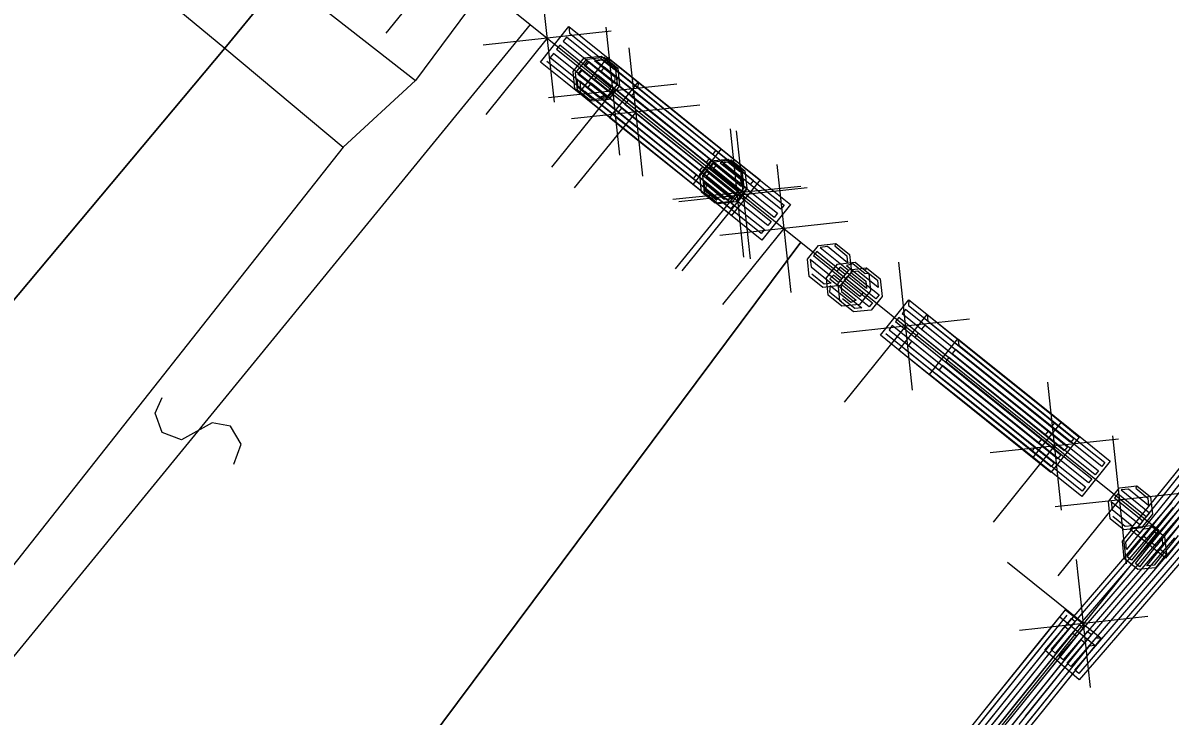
# Model space of a CAD drawing. Extents: x -266179 to -264727, y -1243225 to -1241702.
# Drawn here: x -264753.95 to -264736.33, y -1242415.73 to -1242405.08 of the extents above; entities that cross this region are included whole.
import ezdxf

# ---------------------------------------------------------------- set-up
doc = ezdxf.new("R2010")
doc.units = 0
for name, color, linetype in [('Vrstva 1', 7, 'Continuous'), ('Vrstva 19', 7, 'Continuous'), ('Vrstva 2', 7, 'Continuous'), ('Vrstva 21', 7, 'Continuous')]:
    doc.layers.add(name, color=color, linetype=linetype)

msp = doc.modelspace()

# ---------------------------------------------------------------- linework, layer by layer
at = {"layer": 'Vrstva 1'}
for p, q in [((-264750.85, -1242405.47), (-264749.95, -1242404.38)), ((-264749.95, -1242404.38), (-264750.85, -1242405.47)), ((-264746.86, -1242404.54), (-264746.16, -1242405.11)), ((-264746.16, -1242405.11), (-264742, -1242408.45)), ((-264818.34, -1242486), (-264750.85, -1242405.47)), ((-264750.85, -1242405.47), (-264818.34, -1242486)), ((-264742, -1242408.45), (-264789.69, -1242472.4)), ((-264789.69, -1242472.4), (-264742, -1242408.45)), ((-264742, -1242408.45), (-264736.5, -1242412.88)), ((-264736.5, -1242412.88), (-264737.83, -1242414.53)), ((-264737.83, -1242414.53), (-264740.79, -1242418.21))]:
    msp.add_line(p, q, dxfattribs=at)
at = {"layer": 'Vrstva 19'}
for p, q in [((-264746.86, -1242404.54), (-264746.16, -1242405.11)), ((-264746.16, -1242405.11), (-264742, -1242408.45)), ((-264742, -1242408.45), (-264736.5, -1242412.88)), ((-264736.5, -1242412.88), (-264737.83, -1242414.53)), ((-264737.83, -1242414.53), (-264740.79, -1242418.21))]:
    msp.add_line(p, q, dxfattribs=at)
for points in [[(-264745.563, -1242405.14), (-264744.572, -1242405.935), (-264743.581, -1242406.73), (-264743.223, -1242407.018), (-264743.661, -1242407.564), (-264744.651, -1242406.769), (-264745.642, -1242405.974), (-264746.001, -1242405.686), (-264745.563, -1242405.14), (-264745.552, -1242405.239), (-264744.561, -1242406.033), (-264743.571, -1242406.828), (-264743.305, -1242407.041), (-264743.356, -1242407.103), (-264744.346, -1242406.309), (-264745.337, -1242405.514), (-264745.602, -1242405.301), (-264745.652, -1242405.363), (-264744.661, -1242406.158), (-264743.671, -1242406.953), (-264743.406, -1242407.166), (-264743.456, -1242407.228), (-264744.446, -1242406.433), (-264745.437, -1242405.639), (-264745.702, -1242405.426), (-264745.752, -1242405.488), (-264744.761, -1242406.283), (-264743.771, -1242407.078), (-264743.506, -1242407.291), (-264743.556, -1242407.353), (-264744.546, -1242406.558), (-264745.537, -1242405.763), (-264745.802, -1242405.551), (-264745.852, -1242405.613), (-264744.862, -1242406.408), (-264743.871, -1242407.203), (-264743.606, -1242407.415), (-264743.656, -1242407.478), (-264744.646, -1242406.683), (-264745.637, -1242405.888), (-264745.902, -1242405.675)], [(-264744.852, -1242405.763), (-264744.824, -1242406.031), (-264744.995, -1242406.24), (-264745.262, -1242406.268), (-264745.471, -1242406.097), (-264745.499, -1242405.83), (-264745.328, -1242405.62), (-264745.061, -1242405.593), (-264744.852, -1242405.763), (-264744.869, -1242405.801), (-264745.055, -1242405.649), (-264745.168, -1242405.661), (-264744.857, -1242405.913), (-264744.861, -1242406.013), (-264745.28, -1242405.672), (-264745.331, -1242405.734), (-264744.92, -1242406.069), (-264744.962, -1242406.137), (-264745.374, -1242405.803), (-264745.424, -1242405.865), (-264745.013, -1242406.199), (-264745.102, -1242406.23), (-264745.436, -1242405.958), (-264745.432, -1242406.065), (-264745.215, -1242406.241)], [(-264744.813, -1242405.781), (-264744.785, -1242406.048), (-264744.954, -1242406.259), (-264745.221, -1242406.287), (-264745.431, -1242406.117), (-264745.46, -1242405.85), (-264745.29, -1242405.64), (-264745.023, -1242405.612), (-264744.813, -1242405.781), (-264744.846, -1242405.806), (-264745.033, -1242405.655), (-264745.145, -1242405.667), (-264744.834, -1242405.919), (-264744.822, -1242406.031), (-264745.258, -1242405.679), (-264745.308, -1242405.742), (-264744.872, -1242406.093), (-264744.922, -1242406.156), (-264745.358, -1242405.804), (-264745.408, -1242405.866), (-264744.973, -1242406.218), (-264745.085, -1242406.23), (-264745.396, -1242405.979), (-264745.384, -1242406.091), (-264745.198, -1242406.242)], [(-264744.964, -1242405.613), (-264743.975, -1242406.41), (-264742.986, -1242407.206), (-264742.627, -1242407.495), (-264743.067, -1242408.04), (-264744.056, -1242407.243), (-264745.045, -1242406.446), (-264745.403, -1242406.158), (-264744.964, -1242405.613), (-264744.969, -1242405.699), (-264743.98, -1242406.495), (-264742.991, -1242407.292), (-264742.726, -1242407.506), (-264742.776, -1242407.568), (-264743.765, -1242406.771), (-264744.754, -1242405.974), (-264745.019, -1242405.761), (-264745.069, -1242405.823), (-264744.08, -1242406.62), (-264743.091, -1242407.417), (-264742.826, -1242407.63), (-264742.876, -1242407.692), (-264743.865, -1242406.896), (-264744.854, -1242406.099), (-264745.119, -1242405.886), (-264745.169, -1242405.948), (-264744.18, -1242406.745), (-264743.191, -1242407.541), (-264742.927, -1242407.755), (-264742.977, -1242407.817), (-264743.966, -1242407.02), (-264744.955, -1242406.223), (-264745.22, -1242406.01), (-264745.27, -1242406.072), (-264744.281, -1242406.869), (-264743.292, -1242407.666), (-264743.027, -1242407.879), (-264743.077, -1242407.942), (-264744.066, -1242407.145), (-264745.055, -1242406.348), (-264745.32, -1242406.135)], [(-264744.499, -1242405.996), (-264743.509, -1242406.791), (-264742.518, -1242407.586), (-264742.159, -1242407.874), (-264742.597, -1242408.42), (-264743.588, -1242407.625), (-264744.579, -1242406.83), (-264744.937, -1242406.542), (-264744.499, -1242405.996), (-264744.504, -1242406.082), (-264743.514, -1242406.877), (-264742.523, -1242407.672), (-264742.258, -1242407.885), (-264742.308, -1242407.947), (-264743.298, -1242407.152), (-264744.289, -1242406.357), (-264744.554, -1242406.145), (-264744.604, -1242406.207), (-264743.614, -1242407.002), (-264742.623, -1242407.797), (-264742.358, -1242408.009), (-264742.408, -1242408.072), (-264743.399, -1242407.277), (-264744.389, -1242406.482), (-264744.654, -1242406.269), (-264744.704, -1242406.332), (-264743.714, -1242407.127), (-264742.723, -1242407.921), (-264742.458, -1242408.134), (-264742.508, -1242408.197), (-264743.499, -1242407.402), (-264744.489, -1242406.607), (-264744.754, -1242406.394), (-264744.804, -1242406.457), (-264743.814, -1242407.251), (-264742.823, -1242408.046), (-264742.558, -1242408.259), (-264742.608, -1242408.321), (-264743.599, -1242407.527), (-264744.589, -1242406.732), (-264744.855, -1242406.519)], [(-264742.905, -1242407.348), (-264742.877, -1242407.615), (-264743.048, -1242407.825), (-264743.315, -1242407.852), (-264743.525, -1242407.682), (-264743.552, -1242407.414), (-264743.382, -1242407.205), (-264743.114, -1242407.177), (-264742.905, -1242407.348), (-264742.938, -1242407.373), (-264743.124, -1242407.221), (-264743.237, -1242407.233), (-264742.926, -1242407.485), (-264742.915, -1242407.598), (-264743.349, -1242407.244), (-264743.4, -1242407.306), (-264742.965, -1242407.66), (-264743.016, -1242407.722), (-264743.45, -1242407.368), (-264743.501, -1242407.43), (-264743.066, -1242407.784), (-264743.179, -1242407.795), (-264743.489, -1242407.543), (-264743.478, -1242407.655), (-264743.291, -1242407.807)], [(-264742.86, -1242407.358), (-264742.832, -1242407.625), (-264743.001, -1242407.835), (-264743.268, -1242407.864), (-264743.478, -1242407.694), (-264743.507, -1242407.427), (-264743.337, -1242407.217), (-264743.07, -1242407.188), (-264742.86, -1242407.358), (-264742.916, -1242407.364), (-264743.103, -1242407.213), (-264743.2, -1242407.238), (-264742.904, -1242407.476), (-264742.892, -1242407.589), (-264743.297, -1242407.262), (-264743.347, -1242407.325), (-264742.943, -1242407.651), (-264742.993, -1242407.713), (-264743.397, -1242407.387), (-264743.455, -1242407.443), (-264743.051, -1242407.769), (-264743.132, -1242407.807), (-264743.451, -1242407.549), (-264743.463, -1242407.643), (-264743.276, -1242407.793)], [(-264741.463, -1242408.472), (-264741.252, -1242408.641), (-264741.224, -1242408.908), (-264741.393, -1242409.119), (-264741.66, -1242409.147), (-264741.87, -1242408.978), (-264741.899, -1242408.711), (-264741.73, -1242408.501), (-264741.463, -1242408.472), (-264741.48, -1242408.509), (-264741.293, -1242408.66), (-264741.281, -1242408.772), (-264741.592, -1242408.521), (-264741.705, -1242408.534), (-264741.269, -1242408.885), (-264741.319, -1242408.947), (-264741.755, -1242408.596), (-264741.805, -1242408.658), (-264741.369, -1242409.009), (-264741.419, -1242409.072), (-264741.855, -1242408.72), (-264741.843, -1242408.833), (-264741.532, -1242409.084), (-264741.644, -1242409.096), (-264741.831, -1242408.945)], [(-264740.958, -1242408.932), (-264740.931, -1242409.2), (-264741.101, -1242409.409), (-264741.369, -1242409.436), (-264741.578, -1242409.266), (-264741.605, -1242408.999), (-264741.435, -1242408.789), (-264741.168, -1242408.762), (-264740.958, -1242408.932), (-264741.014, -1242408.938), (-264741.201, -1242408.787), (-264741.298, -1242408.811), (-264741.003, -1242409.051), (-264740.991, -1242409.163), (-264741.395, -1242408.835), (-264741.445, -1242408.897), (-264741.042, -1242409.225), (-264741.092, -1242409.287), (-264741.496, -1242408.959), (-264741.554, -1242409.015), (-264741.151, -1242409.343), (-264741.232, -1242409.38), (-264741.55, -1242409.121), (-264741.562, -1242409.215), (-264741.376, -1242409.366)], [(-264740.993, -1242408.848), (-264740.782, -1242409.017), (-264740.753, -1242409.285), (-264740.922, -1242409.495), (-264741.189, -1242409.524), (-264741.399, -1242409.355), (-264741.429, -1242409.088), (-264741.26, -1242408.878), (-264740.993, -1242408.848), (-264741.01, -1242408.886), (-264740.823, -1242409.036), (-264740.81, -1242409.149), (-264741.122, -1242408.898), (-264741.235, -1242408.911), (-264740.798, -1242409.261), (-264740.848, -1242409.323), (-264741.285, -1242408.973), (-264741.335, -1242409.035), (-264740.898, -1242409.386), (-264740.948, -1242409.448), (-264741.385, -1242409.098), (-264741.373, -1242409.21), (-264741.061, -1242409.461), (-264741.173, -1242409.473), (-264741.36, -1242409.323)], [(-264740.339, -1242409.337), (-264739.35, -1242410.134), (-264738.361, -1242410.931), (-264738.003, -1242411.22), (-264738.442, -1242411.765), (-264739.431, -1242410.968), (-264740.42, -1242410.171), (-264740.778, -1242409.883), (-264740.339, -1242409.337), (-264740.344, -1242409.423), (-264739.355, -1242410.22), (-264738.366, -1242411.017), (-264738.102, -1242411.23), (-264738.152, -1242411.292), (-264739.141, -1242410.496), (-264740.13, -1242409.699), (-264740.394, -1242409.486), (-264740.445, -1242409.548), (-264739.456, -1242410.345), (-264738.467, -1242411.141), (-264738.202, -1242411.355), (-264738.252, -1242411.417), (-264739.241, -1242410.62), (-264740.23, -1242409.824), (-264740.495, -1242409.61), (-264740.545, -1242409.673), (-264739.556, -1242410.469), (-264738.567, -1242411.266), (-264738.302, -1242411.479), (-264738.353, -1242411.542), (-264739.341, -1242410.745), (-264740.33, -1242409.948), (-264740.595, -1242409.735), (-264740.645, -1242409.797), (-264739.656, -1242410.594), (-264738.667, -1242411.391), (-264738.403, -1242411.604), (-264738.453, -1242411.666), (-264739.442, -1242410.87), (-264740.431, -1242410.073), (-264740.696, -1242409.859)], [(-264740.058, -1242409.565), (-264739.069, -1242410.362), (-264738.08, -1242411.159), (-264737.722, -1242411.447), (-264738.161, -1242411.993), (-264739.15, -1242411.196), (-264740.139, -1242410.399), (-264740.497, -1242410.11), (-264740.058, -1242409.565), (-264740.047, -1242409.664), (-264739.058, -1242410.46), (-264738.069, -1242411.257), (-264737.804, -1242411.471), (-264737.855, -1242411.533), (-264738.844, -1242410.736), (-264739.833, -1242409.939), (-264740.097, -1242409.726), (-264740.147, -1242409.788), (-264739.159, -1242410.585), (-264738.17, -1242411.382), (-264737.905, -1242411.595), (-264737.955, -1242411.657), (-264738.944, -1242410.861), (-264739.933, -1242410.064), (-264740.198, -1242409.851), (-264740.248, -1242409.913), (-264739.259, -1242410.71), (-264738.27, -1242411.506), (-264738.005, -1242411.72), (-264738.055, -1242411.782), (-264739.044, -1242410.985), (-264740.033, -1242410.189), (-264740.298, -1242409.975), (-264740.348, -1242410.038), (-264739.359, -1242410.834), (-264738.37, -1242411.631), (-264738.106, -1242411.844), (-264738.156, -1242411.907), (-264739.145, -1242411.11), (-264740.134, -1242410.313), (-264740.398, -1242410.1)], [(-264739.586, -1242409.939), (-264738.595, -1242410.734), (-264737.604, -1242411.529), (-264737.246, -1242411.817), (-264737.684, -1242412.362), (-264738.674, -1242411.568), (-264739.665, -1242410.773), (-264740.024, -1242410.485), (-264739.586, -1242409.939), (-264739.575, -1242410.037), (-264738.584, -1242410.832), (-264737.594, -1242411.627), (-264737.328, -1242411.84), (-264737.378, -1242411.902), (-264738.369, -1242411.107), (-264739.36, -1242410.313), (-264739.625, -1242410.1), (-264739.675, -1242410.162), (-264738.684, -1242410.957), (-264737.694, -1242411.752), (-264737.429, -1242411.965), (-264737.479, -1242412.027), (-264738.469, -1242411.232), (-264739.46, -1242410.437), (-264739.725, -1242410.225), (-264739.775, -1242410.287), (-264738.784, -1242411.082), (-264737.794, -1242411.877), (-264737.529, -1242412.089), (-264737.579, -1242412.152), (-264738.569, -1242411.357), (-264739.56, -1242410.562), (-264739.825, -1242410.349), (-264739.875, -1242410.412), (-264738.885, -1242411.207), (-264737.894, -1242412.001), (-264737.629, -1242412.214), (-264737.679, -1242412.277), (-264738.669, -1242411.482), (-264739.66, -1242410.687), (-264739.925, -1242410.474)], [(-264735.783, -1242411.672), (-264736.58, -1242412.661), (-264736.793, -1242412.925), (-264736.855, -1242412.875), (-264736.059, -1242411.886)], [(-264735.658, -1242411.772), (-264736.455, -1242412.761), (-264736.669, -1242413.026), (-264736.731, -1242412.976), (-264735.934, -1242411.987)], [(-264736.108, -1242412.951), (-264736.396, -1242413.309), (-264736.941, -1242412.87), (-264736.144, -1242411.881)], [(-264735.534, -1242411.873), (-264736.331, -1242412.861), (-264736.544, -1242413.126), (-264736.606, -1242413.076), (-264735.809, -1242412.087)], [(-264736.838, -1242412.197), (-264736.628, -1242412.366), (-264736.599, -1242412.633), (-264736.769, -1242412.843), (-264737.036, -1242412.872), (-264737.246, -1242412.703), (-264737.275, -1242412.436), (-264737.105, -1242412.225), (-264736.838, -1242412.197), (-264736.856, -1242412.234), (-264736.669, -1242412.385), (-264736.657, -1242412.497), (-264736.968, -1242412.246), (-264737.081, -1242412.258), (-264736.645, -1242412.61), (-264736.695, -1242412.672), (-264737.131, -1242412.321), (-264737.181, -1242412.383), (-264736.745, -1242412.734), (-264736.795, -1242412.796), (-264737.231, -1242412.445), (-264737.219, -1242412.558), (-264736.908, -1242412.809), (-264737.02, -1242412.821), (-264737.207, -1242412.67)], [(-264736.206, -1242412.962), (-264736.419, -1242413.227), (-264736.482, -1242413.176), (-264735.685, -1242412.188)], [(-264735.765, -1242412.904), (-264736.593, -1242413.867), (-264737.422, -1242414.829), (-264737.722, -1242415.178), (-264738.252, -1242414.722), (-264737.424, -1242413.759), (-264736.596, -1242412.796), (-264736.296, -1242412.447)], [(-264736.215, -1242412.583), (-264737.043, -1242413.546), (-264737.871, -1242414.509), (-264738.093, -1242414.766), (-264738.154, -1242414.714), (-264737.325, -1242413.751), (-264736.497, -1242412.789), (-264736.275, -1242412.531)], [(-264736.093, -1242412.687), (-264736.922, -1242413.65), (-264737.75, -1242414.613), (-264737.972, -1242414.871), (-264738.032, -1242414.819), (-264737.204, -1242413.856), (-264736.376, -1242412.893), (-264736.154, -1242412.635)], [(-264735.972, -1242412.792), (-264736.8, -1242413.755), (-264737.629, -1242414.717), (-264737.85, -1242414.975), (-264737.911, -1242414.923), (-264737.083, -1242413.96), (-264736.255, -1242412.997)], [(-264735.851, -1242412.896), (-264736.679, -1242413.859), (-264737.507, -1242414.822), (-264737.729, -1242415.079), (-264737.79, -1242415.027), (-264736.961, -1242414.064), (-264736.133, -1242413.102)], [(-264736.385, -1242413.244), (-264736.554, -1242413.455), (-264736.822, -1242413.484), (-264737.032, -1242413.315), (-264737.061, -1242413.047), (-264736.892, -1242412.837), (-264736.625, -1242412.808), (-264736.414, -1242412.977), (-264736.385, -1242413.244), (-264736.423, -1242413.227), (-264736.573, -1242413.414), (-264736.686, -1242413.426), (-264736.435, -1242413.115), (-264736.447, -1242413.002), (-264736.798, -1242413.439), (-264736.86, -1242413.388), (-264736.509, -1242412.952), (-264736.572, -1242412.902), (-264736.923, -1242413.338), (-264736.985, -1242413.288), (-264736.634, -1242412.852), (-264736.747, -1242412.864), (-264736.997, -1242413.176), (-264737.009, -1242413.063), (-264736.859, -1242412.876)], [(-264739.816, -1242416.436), (-264739.019, -1242415.448), (-264738.222, -1242414.459), (-264737.934, -1242414.101), (-264737.389, -1242414.54), (-264737.475, -1242414.535), (-264738.271, -1242415.524), (-264739.068, -1242416.512)], [(-264739.903, -1242416.549), (-264739.107, -1242415.559), (-264738.311, -1242414.57), (-264738.023, -1242414.211), (-264737.477, -1242414.65), (-264737.576, -1242414.661), (-264738.372, -1242415.65), (-264739.168, -1242416.64)], [(-264739.817, -1242416.554), (-264739.021, -1242415.564), (-264738.225, -1242414.575), (-264738.012, -1242414.31)], [(-264739.718, -1242416.426), (-264738.921, -1242415.437), (-264738.124, -1242414.448), (-264737.911, -1242414.183)], [(-264739.593, -1242416.526), (-264738.796, -1242415.537), (-264737.999, -1242414.549), (-264737.786, -1242414.284), (-264737.848, -1242414.234), (-264738.645, -1242415.222), (-264739.442, -1242416.211)], [(-264739.693, -1242416.654), (-264738.897, -1242415.665), (-264738.101, -1242414.675), (-264737.888, -1242414.41), (-264737.95, -1242414.36), (-264738.746, -1242415.35), (-264739.542, -1242416.339)], [(-264739.469, -1242416.627), (-264738.672, -1242415.638), (-264737.875, -1242414.649), (-264737.661, -1242414.384), (-264737.724, -1242414.334), (-264738.521, -1242415.323), (-264739.318, -1242416.312)], [(-264738.772, -1242415.765), (-264737.976, -1242414.775), (-264737.763, -1242414.51), (-264737.825, -1242414.46), (-264738.621, -1242415.45), (-264739.417, -1242416.439)], [(-264738.547, -1242415.738), (-264737.75, -1242414.749), (-264737.537, -1242414.485), (-264737.599, -1242414.434), (-264738.396, -1242415.423), (-264739.193, -1242416.412)], [(-264738.647, -1242415.865), (-264737.851, -1242414.876), (-264737.638, -1242414.611), (-264737.701, -1242414.561), (-264738.497, -1242415.55), (-264739.293, -1242416.54)], [(-264737.477, -1242414.65), (-264738.273, -1242415.64), (-264739.069, -1242416.629)], [(-264737.389, -1242414.54), (-264738.186, -1242415.529), (-264738.983, -1242416.517)]]:
    msp.add_lwpolyline(points, dxfattribs=at)
at = {"layer": 'Vrstva 2'}
for p, q in [((-264756.54, -1242400.75), (-264750.85, -1242405.47)), ((-264749.95, -1242404.38), (-264747.92, -1242405.97)), ((-264746.86, -1242404.54), (-264747.92, -1242405.97)), ((-264746.16, -1242405.11), (-264756.36, -1242417.59)), ((-264750.85, -1242405.47), (-264749.03, -1242406.99)), ((-264747.92, -1242405.97), (-264749.03, -1242406.99)), ((-264749.03, -1242406.99), (-264757, -1242417.09))]:
    msp.add_line(p, q, dxfattribs=at)
msp.add_lwpolyline([(-264750.711, -1242411.863), (-264750.6, -1242411.554), (-264750.763, -1242411.279), (-264751.045, -1242411.229), (-264751.516, -1242411.489), (-264751.812, -1242411.377), (-264751.919, -1242411.082), (-264751.809, -1242410.837)], dxfattribs=at)
at = {"layer": 'Vrstva 21'}
for p, q in [((-264747.433, -1242404.073), (-264748.373, -1242405.242)), ((-264746.006, -1242404.334), (-264745.79, -1242406.303)), ((-264746.86, -1242404.54), (-264746.16, -1242405.11)), ((-264746.16, -1242405.11), (-264742, -1242408.45)), ((-264744.994, -1242405.146), (-264744.785, -1242407.115)), ((-264744.914, -1242405.211), (-264746.882, -1242405.426)), ((-264745.898, -1242405.318), (-264746.837, -1242406.488)), ((-264744.641, -1242405.468), (-264744.433, -1242407.437)), ((-264743.905, -1242406.026), (-264745.874, -1242406.236)), ((-264744.889, -1242406.131), (-264745.832, -1242407.298)), ((-264743.552, -1242406.349), (-264745.521, -1242406.556)), ((-264744.537, -1242406.453), (-264745.48, -1242407.619)), ((-264743.084, -1242406.713), (-264742.882, -1242408.683)), ((-264742.995, -1242406.742), (-264742.781, -1242408.71)), ((-264742.37, -1242407.257), (-264742.154, -1242409.226)), ((-264741.999, -1242407.597), (-264743.968, -1242407.799)), ((-264741.904, -1242407.619), (-264743.872, -1242407.833)), ((-264742.983, -1242407.698), (-264743.93, -1242408.861)), ((-264742.888, -1242407.726), (-264743.828, -1242408.895)), ((-264741.278, -1242408.134), (-264743.246, -1242408.349)), ((-264742.262, -1242408.242), (-264743.201, -1242409.411)), ((-264742, -1242408.45), (-264736.5, -1242412.88)), ((-264740.5, -1242408.76), (-264740.288, -1242410.728)), ((-264739.41, -1242409.638), (-264741.379, -1242409.85)), ((-264740.394, -1242409.744), (-264741.335, -1242410.912)), ((-264738.212, -1242410.602), (-264738, -1242412.57)), ((-264737.121, -1242411.48), (-264739.09, -1242411.692)), ((-264737.214, -1242411.428), (-264737.004, -1242413.397)), ((-264738.106, -1242411.586), (-264739.047, -1242412.754)), ((-264736.124, -1242412.307), (-264738.093, -1242412.517)), ((-264737.109, -1242412.412), (-264738.051, -1242413.579)), ((-264736.5, -1242412.88), (-264737.83, -1242414.53)), ((-264737.656, -1242414.314), (-264738.825, -1242413.374)), ((-264737.55, -1242415.298), (-264737.763, -1242413.33)), ((-264736.672, -1242414.207), (-264738.64, -1242414.421)), ((-264737.83, -1242414.53), (-264740.79, -1242418.21))]:
    msp.add_line(p, q, dxfattribs=at)

doc.saveas('drawing.dxf')
